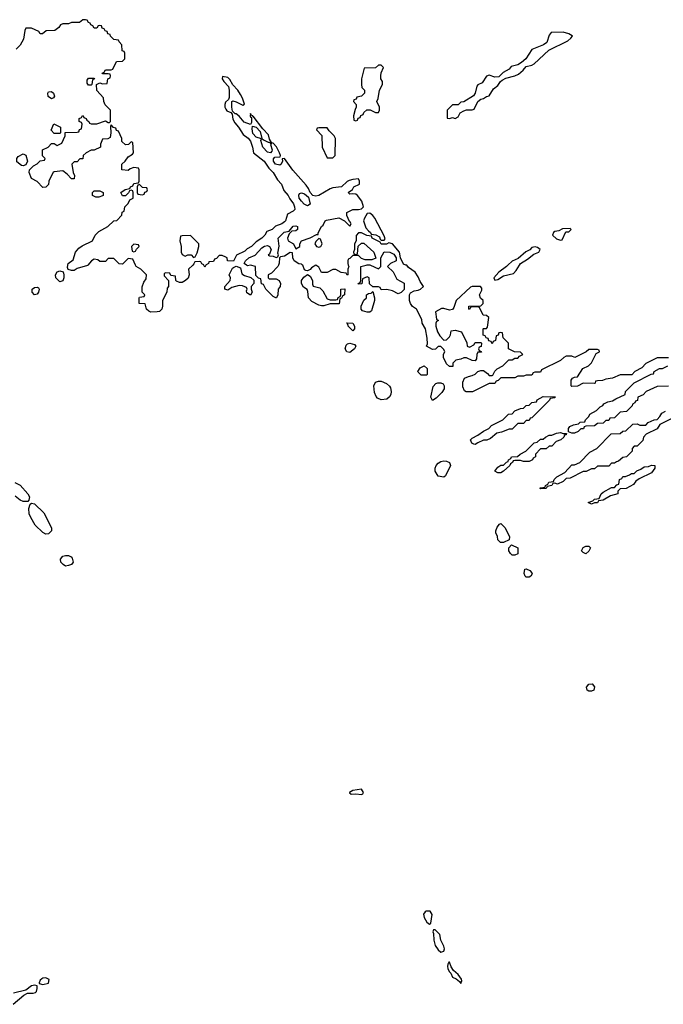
# Model space of a CAD drawing. Header units: inches. Extents: x 2601682 to 2755810, y 449311 to 584050.
# Tile 305 of 505: x 2672567 to 2677094, y 484799 to 491726. Entities that reach past the tile are written whole.
import ezdxf

# ---------------------------------------------------------------- set-up
doc = ezdxf.new("R2010")
doc.units = ezdxf.units.IN
doc.header["$MEASUREMENT"] = 0
doc.layers.add('C6478', color=7, linetype='Continuous')
doc.layers.add('C6479', color=7, linetype='Continuous')

msp = doc.modelspace()

# ---------------------------------------------------------------- linework, layer by layer
at = {"layer": 'C6478', "color": 2}
for points, elevation in [([(2672850, 489882), (2672822, 489910), (2672819, 489930), (2672830, 489951.3), (2672850, 489958), (2672871.6, 489951.6), (2672878, 489930), (2672878, 489910), (2672870, 489888)], 10), ([(2674190, 489788.7), (2674164.7, 489804.7), (2674162, 489818), (2674166, 489830), (2674162, 489842), (2674134.6, 489854.6), (2674110, 489855.3), (2674058, 489842), (2674030, 489822), (2674009.1, 489829.1), (2674008.7, 489850), (2674048, 489890), (2674048.7, 489910), (2674041.2, 489930), (2674062.9, 489977.1), (2674070, 489982.8), (2674090, 489992), (2674119.8, 489979.8), (2674130, 489938), (2674147.1, 489927.1), (2674192, 489912), (2674212.7, 489892.7), (2674214, 489870), (2674194, 489850), (2674194, 489830), (2674202, 489810)], 10), ([(2674750, 489754), (2674790, 489754), (2674802, 489758), (2674808, 489772), (2674822, 489778), (2674826, 489790), (2674826, 489830), (2674852.7, 489832.7), (2674852, 489790), (2674838, 489782), (2674830, 489766), (2674818, 489762), (2674814, 489726), (2674810, 489726), (2674750, 489728), (2674706, 489714), (2674690, 489713.2), (2674670, 489717.2), (2674622.7, 489742.7), (2674599.3, 489770), (2674594.6, 489814.6), (2674588.9, 489828.9), (2674563.7, 489843.7), (2674549, 489870), (2674549.2, 489890.8), (2674564.7, 489915.3), (2674590, 489934), (2674610, 489922), (2674626, 489890), (2674625.4, 489865.4), (2674631.6, 489851.6), (2674678.5, 489838.5), (2674698.5, 489818.5), (2674730, 489762)], 10), ([(2672670, 489789.2), (2672654, 489810), (2672655.3, 489830), (2672670, 489841), (2672690, 489844.7), (2672699.8, 489839.8), (2672704.7, 489830), (2672698.8, 489810), (2672690, 489795.3)], 10), ([(2675030, 489668), (2675010, 489668.7), (2674978, 489678), (2674968.4, 489688.4), (2674968, 489710), (2674987.3, 489752.7), (2675006, 489770), (2675006, 489790), (2675020.4, 489799.6), (2675038, 489802), (2675050, 489814), (2675062, 489770), (2675062, 489750), (2675042, 489678)], 10), ([(2674910, 489538), (2674878, 489570), (2674878, 489578), (2674867.3, 489592.7), (2674911.1, 489591.1), (2674922, 489570), (2674922, 489550)], 10), ([(2674890, 489385.2), (2674868, 489390), (2674855.3, 489410), (2674862.7, 489437.3), (2674873.6, 489446.4), (2674890, 489451), (2674921, 489441), (2674931, 489430), (2674921, 489410)], 10), ([(2675390, 489226), (2675370, 489246), (2675368.4, 489251.6), (2675383.1, 489276.9), (2675412, 489292), (2675432.7, 489272.7), (2675434, 489230), (2675430, 489226)], 10), ([(2675110, 489052.3), (2675083.3, 489063.3), (2675074, 489074), (2675063.3, 489103.3), (2675058, 489150), (2675070, 489176), (2675090, 489182.8), (2675110, 489182.8), (2675147.7, 489167.7), (2675167.9, 489147.9), (2675175.3, 489135.3), (2675180.7, 489110), (2675177.3, 489090), (2675168.3, 489071.7), (2675150, 489056)], 10), ([(2675470, 489046), (2675458, 489070), (2675474, 489146), (2675494.6, 489165.4), (2675508.9, 489171.1), (2675530, 489172), (2675544.7, 489164.7), (2675552, 489150), (2675552, 489130), (2675536.8, 489103.2), (2675496.9, 489063.1)], 10), ([(2675770, 488738), (2675760.4, 488740.4), (2675747.3, 488747.3), (2675738, 488770), (2675750, 488782), (2675790, 488802), (2675830, 488832), (2675866, 488850), (2675886, 488870), (2675966, 488910), (2676006, 488950), (2676030, 488954), (2676050, 488974), (2676088.4, 488991.6), (2676110, 488994), (2676128.4, 489011.6), (2676150, 489014), (2676170, 489034), (2676202, 489038), (2676207.3, 489052.7), (2676250, 489074), (2676332.7, 489072.7), (2676330, 489066), (2676298, 489062), (2676294, 489050), (2676170, 488926), (2676158, 488922), (2676150, 488906), (2676130, 488906), (2676110, 488886), (2676070, 488886), (2676030, 488846), (2676010, 488846), (2675956.9, 488823.1), (2675923.6, 488816.4), (2675879.6, 488780.4), (2675851.6, 488768.4), (2675830, 488768), (2675790, 488748)], 10), ([(2676390, 488814), (2676414, 488814), (2676410, 488806), (2676398, 488802), (2676394, 488790), (2676374, 488770), (2676341, 488759), (2676310, 488726), (2676290, 488726), (2676270, 488706), (2676230, 488706), (2676194, 488670), (2676194, 488650), (2676178, 488642), (2676174, 488630), (2676150, 488618), (2676110, 488618), (2676090, 488626), (2676050, 488626), (2676038, 488622), (2676034, 488610), (2676018, 488602), (2676014, 488590), (2675970, 488548.7), (2675950, 488538), (2675930, 488538), (2675908.7, 488550), (2675930, 488578), (2675950, 488591.3), (2675970, 488592), (2675990, 488614), (2676002, 488618), (2676006, 488630), (2676022, 488638), (2676026, 488650), (2676067.3, 488652.7), (2676086, 488670), (2676126, 488690), (2676186, 488750), (2676207.3, 488752.7), (2676230, 488774), (2676250, 488774), (2676266, 488790), (2676290, 488802), (2676310, 488802), (2676343.1, 488816.9), (2676370, 488822)], 10), ([(2675550, 488508), (2675510, 488514), (2675489.5, 488549.5), (2675489.2, 488570), (2675496, 488590), (2675510, 488606.8), (2675530, 488618.8), (2675550, 488622.8), (2675570, 488621), (2675590, 488611.3), (2675598, 488590), (2675562, 488518)], 10), ([(2676590, 488318), (2676566, 488330), (2676598, 488342), (2676610, 488352), (2676642, 488358), (2676658, 488390), (2676670, 488402), (2676730, 488434), (2676750, 488434), (2676767.3, 488452.7), (2676782, 488458), (2676786, 488490), (2676802, 488498), (2676808.4, 488511.6), (2676827.3, 488512.7), (2676856.4, 488523.6), (2676870, 488534), (2676890, 488534), (2676907.3, 488552.7), (2676936.4, 488563.6), (2676960.4, 488579.6), (2676990, 488582), (2677010, 488592), (2677034, 488590), (2677034, 488570), (2677010, 488538), (2676923.6, 488496.4), (2676901, 488479), (2676883.6, 488456.4), (2676831.6, 488428.4), (2676790, 488426), (2676774, 488410), (2676774, 488390), (2676723.6, 488376.4), (2676670, 488346), (2676638, 488342), (2676630, 488328), (2676610, 488328)], 10), ([(2672750, 488106), (2672730, 488119.3), (2672676, 488170), (2672643.9, 488223.9), (2672634, 488250), (2672632.1, 488287.9), (2672641.2, 488318.8), (2672650, 488324.7), (2672670, 488321), (2672736.1, 488256.1), (2672790.7, 488150.7), (2672790.7, 488130), (2672770, 488109.3)], 10), ([(2675970, 488048), (2675948.4, 488048.4), (2675930, 488066), (2675928, 488090), (2675916.4, 488116.4), (2675915.3, 488130), (2675924.7, 488155.3), (2675942, 488178), (2675950, 488182), (2675981, 488150), (2676011.3, 488088.7), (2676010, 488066)], 10), ([(2676030, 487958), (2676018, 487970), (2676008.4, 487988.4), (2676008, 488010), (2676027.3, 488032.7), (2676071.1, 488011.1), (2676070, 487968), (2676050, 487958)], 10), ([(2676550, 487969), (2676530, 487978), (2676518, 487990), (2676530, 488012), (2676550, 488022), (2676570, 488022), (2676582, 488010), (2676570, 487986)], 10), ([(2672890, 487881.2), (2672872.1, 487892.1), (2672857.2, 487910), (2672854, 487930), (2672869.1, 487950.9), (2672890, 487957.3), (2672910, 487956.3), (2672927.9, 487947.9), (2672936.7, 487936.7), (2672942.8, 487910), (2672930, 487894), (2672910, 487885.2)], 10), ([(2676130, 487804), (2676122, 487810), (2676115.3, 487830), (2676120.4, 487859.6), (2676130, 487862), (2676154, 487850), (2676170, 487834), (2676171.6, 487828.4), (2676162, 487810), (2676150, 487804)], 10), ([(2676590, 487001.2), (2676570, 487002.7), (2676559, 487010), (2676554, 487030), (2676570, 487051), (2676593.4, 487053.4), (2676610, 487032), (2676604.7, 487010)], 10), ([(2674970, 486311.8), (2674910, 486304), (2674886.8, 486290), (2674886.8, 486286.8), (2674898, 486278), (2674930, 486280.7), (2674970, 486274.8), (2674980.4, 486279.6), (2674985.2, 486290)], 14), ([(2675426, 485454), (2675418, 485450), (2675407.7, 485432.3), (2675410.8, 485410), (2675430, 485378), (2675450, 485362), (2675458, 485370), (2675469.2, 485430), (2675453.3, 485453.3)], 14), ([(2675490, 485322), (2675478, 485322), (2675472, 485308), (2675477.3, 485297.3), (2675480.7, 485250), (2675490, 485212), (2675510, 485182.8), (2675530, 485166.8), (2675550, 485172), (2675556, 485190), (2675550, 485208), (2675529.3, 485249.3), (2675520.9, 485290)], 14), ([(2675590, 485095.3), (2675585.4, 485094.6), (2675578, 485082), (2675576, 485064), (2675577.3, 485050), (2675587.3, 485030), (2675598.5, 485018.5), (2675611, 484990), (2675637.5, 484977.5), (2675659.8, 484959.8), (2675670, 484944.7), (2675676.5, 484963.5), (2675674.8, 484974.8), (2675650, 485008.7), (2675618, 485038), (2675601.6, 485061.6)], 14), ([(2672750, 484985.2), (2672730, 484984), (2672721.4, 484978.6), (2672711.3, 484970), (2672704.7, 484950), (2672704.7, 484944.7), (2672730, 484939.1), (2672770, 484947.3), (2672774.5, 484974.5)], 14)]:
    msp.add_lwpolyline(points, close=True, dxfattribs=dict(at, elevation=elevation))
for points, elevation in [([(2673046.4, 490000), (2673043.5, 489996.5), (2672970, 489975.3), (2672950, 489962), (2672930, 489962), (2672908.4, 489968.4), (2672902, 489982), (2672906.3, 490000)], 10), ([(2673785.1, 490000), (2673754, 489970), (2673758, 489930), (2673751.6, 489908.4), (2673734, 489890), (2673710, 489878), (2673690, 489878), (2673670, 489886), (2673666, 489890), (2673662, 489922), (2673630, 489926), (2673622, 489942), (2673590, 489946), (2673582, 489938), (2673583.6, 489923.6), (2673614, 489890), (2673614, 489850), (2673603.6, 489836.4), (2673602, 489810), (2673571.3, 489750), (2673570.9, 489710.9), (2673566, 489690), (2673550, 489674), (2673534, 489670), (2673489.1, 489669.1), (2673474.6, 489674.6), (2673458, 489690), (2673450, 489726), (2673406, 489730), (2673406, 489770), (2673410, 489774), (2673442, 489778), (2673446, 489790), (2673428, 489808), (2673427.3, 489847.3), (2673440.4, 489879.6), (2673456.4, 489903.6), (2673458, 489930), (2673418, 489970), (2673386, 489990), (2673381.4, 490000)], 10), ([(2673877, 490000), (2673870, 489986), (2673863, 490000)], 10), ([(2674386.7, 490000), (2674382, 489990), (2674336.9, 489943.1), (2674314, 489930), (2674314, 489910), (2674322, 489902), (2674370, 489902), (2674391.1, 489891.1), (2674402, 489870), (2674398, 489850), (2674384.7, 489830), (2674382, 489790), (2674374, 489770), (2674368.4, 489768.4), (2674350, 489778), (2674298, 489830), (2674282, 489862), (2674267.3, 489867.3), (2674262, 489902), (2674247.3, 489907.3), (2674227.3, 489927.3), (2674226, 489990), (2674190, 489999), (2674170, 489994), (2674161, 490000)], 10), ([(2674878, 490000), (2674882, 489990), (2674874, 489970), (2674874, 489930), (2674870, 489928), (2674862, 489942), (2674828.4, 489948.4), (2674790, 489968), (2674770, 489968), (2674730, 489948), (2674690, 489948), (2674670, 489986), (2674650, 489998), (2674619.6, 489980.4), (2674610, 489968), (2674590, 489958), (2674580.4, 489960.4), (2674570, 489966), (2674558, 489998), (2674556, 490000)], 10), ([(2675164, 490000), (2675154, 489990), (2675192.7, 489952.7), (2675219.6, 489899.6), (2675272, 489872), (2675271.6, 489828.4), (2675250, 489806), (2675230, 489798), (2675190, 489818), (2675150, 489828), (2675110, 489826), (2675102, 489842), (2675090, 489846), (2675050, 489846), (2675028.4, 489868.4), (2675026, 489910), (2675010, 489918), (2674978, 489902), (2674972.7, 489867.3), (2674950, 489866), (2674948, 489870), (2674962, 489878), (2674966, 489890), (2674966, 489990), (2675002.7, 490000)], 10), ([(2675034.3, 490000), (2675090, 489974), (2675106, 489990), (2675106, 490000)], 10), ([(2677130, 489346), (2677050, 489348), (2676971.6, 489308.4), (2676943.6, 489276.4), (2676894, 489250), (2676871.6, 489228.4), (2676790, 489228), (2676736.9, 489203.1), (2676690, 489198), (2676667.3, 489187.3), (2676630, 489186), (2676618, 489182), (2676614, 489170), (2676607.3, 489167.3), (2676530, 489168), (2676491.1, 489148.9), (2676450, 489146), (2676446, 489150), (2676446, 489190), (2676456.4, 489203.6), (2676470, 489212), (2676490, 489214), (2676528.9, 489271.1), (2676568.4, 489291.6), (2676588.4, 489311.6), (2676622, 489378), (2676646, 489390), (2676642, 489402), (2676630, 489406), (2676570, 489406), (2676551.6, 489388.4), (2676471.6, 489348.4), (2676450, 489358), (2676410, 489358), (2676394, 489350), (2676371.6, 489328.4), (2676238, 489262), (2676230, 489246), (2676190, 489246), (2676178, 489242), (2676170, 489226), (2676130, 489226), (2676110, 489218), (2676070, 489218), (2676050, 489206), (2675950, 489206), (2675932.7, 489187.3), (2675918, 489182), (2675910, 489166), (2675870, 489166), (2675751.1, 489108.9), (2675708.4, 489108.4), (2675695.3, 489115.3), (2675684, 489144), (2675684.7, 489175.3), (2675695.3, 489204.7), (2675723.1, 489216.9), (2675750, 489222), (2675770, 489232), (2675790, 489252), (2675810, 489258), (2675830, 489258), (2675858, 489238), (2675870, 489222), (2675890, 489222), (2675895.3, 489224.7), (2675910, 489254), (2675926, 489270), (2675966, 489290), (2676008, 489332), (2676030, 489332), (2676050, 489344.7), (2676070, 489344.7), (2676082, 489358), (2676106, 489370), (2676090, 489386), (2676048.4, 489388.4), (2676006, 489410), (2676006, 489450), (2675967.3, 489487.3), (2675962, 489522), (2675950, 489526), (2675938, 489522), (2675932.7, 489507.3), (2675918, 489502), (2675914, 489470), (2675898, 489462), (2675890, 489446), (2675882, 489462), (2675867.3, 489467.3), (2675862, 489482), (2675847.3, 489487.3), (2675842, 489502), (2675827.3, 489507.3), (2675826, 489550), (2675830, 489554), (2675850, 489554), (2675856.4, 489563.6), (2675866, 489630), (2675850, 489646), (2675827.3, 489647.3), (2675802, 489702), (2675790, 489706), (2675750, 489706), (2675738, 489702), (2675730, 489686), (2675726, 489690), (2675726, 489710), (2675810, 489714), (2675826, 489730), (2675826, 489750), (2675808, 489768), (2675802, 489790), (2675816.4, 489823.6), (2675818, 489838), (2675808, 489848), (2675750, 489849.2), (2675736.8, 489843.2), (2675636, 489750), (2675619.8, 489700.2), (2675610, 489688), (2675590, 489682), (2675550, 489694), (2675533.2, 489693.2), (2675492, 489670), (2675498, 489618), (2675512, 489610), (2675498, 489602), (2675494, 489590), (2675494, 489570), (2675504.7, 489530), (2675522, 489502), (2675550, 489472), (2675570, 489474), (2675590, 489494), (2675598, 489510), (2675602, 489538), (2675630, 489542), (2675674, 489530), (2675711.6, 489451.6), (2675714, 489430), (2675730, 489422), (2675736.4, 489423.6), (2675762, 489438), (2675770, 489454), (2675810, 489454), (2675814, 489450), (2675812, 489428), (2675798, 489422), (2675794, 489410), (2675798, 489398), (2675812.7, 489392.7), (2675814, 489386), (2675790, 489386), (2675782, 489370), (2675779.6, 489340.4), (2675770, 489326), (2675750, 489328), (2675710, 489348), (2675690, 489348), (2675670, 489338), (2675634, 489330), (2675614, 489310), (2675612.7, 489287.3), (2675590, 489286), (2675570, 489306), (2675548, 489350), (2675548, 489372), (2675558, 489390), (2675550, 489406), (2675530, 489426), (2675510, 489426), (2675491.6, 489408.4), (2675470, 489406), (2675428, 489430), (2675435.3, 489444.7), (2675433.6, 489486.4), (2675422, 489550), (2675398, 489590), (2675396.4, 489616.4), (2675358, 489690), (2675328.9, 489708.9), (2675315.3, 489730), (2675308.7, 489750), (2675308, 489790), (2675316.4, 489803.6), (2675340.4, 489819.6), (2675370, 489822), (2675386, 489830), (2675406, 489850), (2675384, 489884), (2675370, 489918), (2675348, 489950), (2675302, 489982), (2675290, 489998), (2675284, 490000)], 10), ([(2676001.4, 490000), (2675990, 489989.2), (2675938, 489950), (2675902, 489910), (2675910, 489894), (2675930, 489898), (2675970, 489924.7), (2676039.3, 489940.7), (2676059.3, 489960.7), (2676083.1, 490000)], 10), ([(2677131.6, 489148.4), (2677050, 489146), (2676974, 489110), (2676952.7, 489087.3), (2676914, 489070), (2676912.7, 489047.3), (2676898, 489042), (2676894, 489030), (2676878, 489022), (2676874, 489010), (2676834, 488970), (2676790, 488966), (2676750, 488926), (2676718, 488922), (2676710, 488906), (2676690, 488906), (2676671.6, 488888.4), (2676630, 488886), (2676610, 488868), (2676550, 488866), (2676538, 488862), (2676531.6, 488848.4), (2676512.7, 488847.3), (2676494, 488830), (2676470, 488818), (2676450, 488818), (2676426, 488826), (2676426, 488850), (2676436.4, 488863.6), (2676463.1, 488876.9), (2676498, 488882), (2676510, 488894), (2676542, 488898), (2676546, 488910), (2676570, 488934), (2676578, 488950), (2676623.1, 488976.9), (2676650, 489002), (2676668.4, 489011.6), (2676676.4, 489023.6), (2676703.1, 489036.9), (2676736.4, 489043.6), (2676760.2, 489059.8), (2676826, 489090), (2676828.9, 489111.1), (2676888.7, 489171.3), (2677008.4, 489231.6), (2677026, 489234), (2677028.9, 489251.1), (2677068.4, 489271.6), (2677087.3, 489272.7), (2677126, 489290)], 10), ([(2677210, 488948), (2677070, 488878), (2677050, 488848), (2676974, 488810), (2676954, 488790), (2676950, 488766), (2676910, 488726), (2676890, 488726), (2676874, 488710), (2676874, 488690), (2676834, 488650), (2676810, 488646), (2676779.6, 488620.4), (2676763.6, 488616.4), (2676750, 488606), (2676730, 488606), (2676710, 488586), (2676630, 488586), (2676610, 488566), (2676590, 488566), (2676551.6, 488548.4), (2676530, 488548), (2676439.6, 488500.4), (2676410, 488498), (2676390, 488478), (2676350, 488458), (2676330, 488466), (2676318, 488462), (2676310, 488448), (2676278, 488442), (2676270, 488428), (2676230, 488426), (2676226, 488430), (2676230, 488432), (2676262, 488438), (2676266, 488450), (2676282, 488458), (2676288.4, 488471.6), (2676322, 488478), (2676326, 488490), (2676346, 488510), (2676400.4, 488539.6), (2676450, 488594), (2676470, 488594), (2676506, 488610), (2676576.4, 488683.6), (2676626, 488710), (2676728.4, 488811.6), (2676790, 488814), (2676808.4, 488831.6), (2676830, 488834), (2676880.4, 488879.6), (2676910, 488882), (2676930, 488874), (2676970, 488874), (2676988.4, 488891.6), (2677030, 488912), (2677050, 488914), (2677070, 488934), (2677083.1, 488956.9), (2677108.7, 488971.3)], 10), ([(2672531.3, 488470), (2672570.4, 488450.4), (2672624, 488390), (2672634.8, 488370), (2672630, 488346), (2672624.7, 488335.3), (2672590, 488336), (2672570, 488345.2), (2672533.8, 488373.8)], 10), ([(2672521, 484799), (2672596.2, 484863.8), (2672622, 484878), (2672662, 484878), (2672677.5, 484882.5), (2672684, 484890), (2672689, 484910), (2672688.4, 484928.4), (2672674, 484934), (2672650, 484929), (2672610, 484899), (2672522, 484878)], 14)]:
    msp.add_lwpolyline(points, dxfattribs=dict(at, elevation=elevation))
at = {"layer": 'C6479', "color": 2, "elevation": 10}
for points in [[(2672906.3, 490000), (2672908.7, 490010), (2672943.1, 490036.9), (2672959, 490090), (2672982, 490118), (2673005.6, 490134.4), (2673078, 490170), (2673098, 490210), (2673123.1, 490236.9), (2673186, 490270), (2673228.4, 490311.6), (2673250, 490314), (2673286, 490350), (2673287.3, 490372.7), (2673302, 490378), (2673306, 490410), (2673330, 490434), (2673342, 490458), (2673366, 490470), (2673366, 490510), (2673362, 490522), (2673350, 490526), (2673338, 490522), (2673332.7, 490507.3), (2673310, 490486), (2673290, 490486), (2673278, 490510), (2673308.4, 490531.6), (2673342, 490538), (2673346, 490550), (2673362, 490558), (2673370, 490574), (2673402, 490578), (2673406, 490590), (2673406, 490670), (2673402, 490682), (2673370, 490686), (2673343.6, 490676.4), (2673330, 490666), (2673286, 490670), (2673286, 490710), (2673308.4, 490731.6), (2673330, 490762), (2673360.4, 490779.6), (2673368, 490790), (2673362, 490862), (2673350, 490866), (2673331.6, 490848.4), (2673310, 490846), (2673286, 490870), (2673286, 490890), (2673262, 490942), (2673247.3, 490947.3), (2673242, 490962), (2673227.3, 490967.3), (2673210, 490986), (2673205.4, 490974.6), (2673206.8, 490930), (2673202, 490898), (2673187.3, 490887.3), (2673150, 490886), (2673134, 490850), (2673134, 490830), (2673090, 490808), (2673070, 490808), (2673034, 490790), (2673014, 490770), (2673010, 490746), (2672990, 490746), (2672970, 490726), (2672950, 490726), (2672934, 490710), (2672942, 490650), (2672952, 490630), (2672950, 490606), (2672930, 490606), (2672900.4, 490640.4), (2672870, 490662), (2672810, 490655.3), (2672802, 490650), (2672783.6, 490616.4), (2672772, 490590), (2672770, 490566), (2672751.6, 490548.4), (2672730, 490546), (2672690, 490588.7), (2672649.3, 490609.3), (2672634, 490650), (2672635.3, 490670), (2672663.1, 490696.9), (2672688.4, 490711.6), (2672710, 490734), (2672742, 490738), (2672746, 490750), (2672728, 490768), (2672726, 490810), (2672766, 490830), (2672790, 490854), (2672810, 490854), (2672830, 490842), (2672862, 490858), (2672886, 490910), (2672887.3, 490932.7), (2672970, 490934), (2672982, 490938), (2672987.3, 490952.7), (2673002, 490958), (2673006, 490990), (2673002, 491002), (2672986, 491010), (2672986, 491030), (2673002, 491038), (2673007.3, 491052.7), (2673014, 491050), (2673018, 491038), (2673034, 491030), (2673038, 491018), (2673054, 491010), (2673058, 490998), (2673070, 490994), (2673110, 490994), (2673170, 491014), (2673190, 491002), (2673198, 491002), (2673206, 491010), (2673206, 491090), (2673167.3, 491127.3), (2673158, 491150), (2673156.4, 491176.4), (2673108.4, 491228.4), (2673106, 491270), (2673130, 491282), (2673150, 491274), (2673182, 491278), (2673186, 491310), (2673202, 491318), (2673206, 491330), (2673202, 491342), (2673190, 491346), (2673150, 491346), (2673146, 491350), (2673162, 491358), (2673170, 491374), (2673210, 491374), (2673222, 491378), (2673248.7, 491431.3), (2673290, 491434), (2673306, 491450), (2673306, 491490), (2673302, 491502), (2673287.3, 491507.3), (2673286, 491550), (2673266, 491570), (2673262, 491582), (2673230, 491586), (2673206, 491610), (2673202, 491622), (2673187.3, 491627.3), (2673182, 491642), (2673167.3, 491647.3), (2673162, 491662), (2673147.3, 491667.3), (2673142, 491682), (2673130, 491686), (2673118, 491682), (2673110, 491666), (2673090, 491666), (2673082, 491682), (2673066, 491690), (2673062, 491702), (2673050, 491706), (2673042, 491722), (2673030, 491726), (2673010, 491726), (2672987.3, 491707.3), (2672930, 491706), (2672910, 491698), (2672870, 491698), (2672854, 491690), (2672842, 491670), (2672814, 491650), (2672752.7, 491647.3), (2672727.3, 491627.3), (2672710, 491626), (2672702, 491642), (2672650, 491666), (2672610, 491666), (2672602, 491650), (2672594, 491590), (2672570, 491546), (2672542, 491518)], [(2674161, 490000), (2674146, 490010), (2674155.3, 490030), (2674178, 490050), (2674222, 490070), (2674270, 490120.7), (2674287.7, 490132.3), (2674310, 490138), (2674322.8, 490130), (2674334.8, 490110), (2674323.6, 490076.4), (2674314, 490070), (2674323.6, 490063.6), (2674350, 490062), (2674370, 490054), (2674382, 490058), (2674387.3, 490072.7), (2674383.1, 490083.1), (2674392.1, 490132.1), (2674386, 490190), (2674427.8, 490232.2), (2674462, 490238), (2674490, 490274), (2674510, 490276.3), (2674521, 490270), (2674520.7, 490250), (2674510, 490240.9), (2674481.4, 490238.6), (2674461.1, 490218.9), (2674450.6, 490190), (2674454.8, 490170), (2674492, 490150), (2674510, 490114), (2674538, 490130), (2674538, 490150), (2674550, 490171.3), (2674610, 490191.3), (2674654, 490214), (2674666, 490214), (2674666, 490226), (2674689.2, 490270), (2674700.2, 490279.8), (2674715.3, 490310), (2674725.1, 490314.9), (2674811, 490331), (2674852, 490312), (2674890, 490274), (2674898, 490290), (2674890, 490306), (2674886, 490306), (2674868.4, 490348.4), (2674868, 490370), (2674910, 490391.3), (2674950, 490391), (2674970, 490396), (2674984, 490410), (2674972.7, 490450), (2674942, 490490), (2674930, 490499), (2674910, 490502), (2674890, 490498), (2674878, 490510), (2674908.4, 490531.6), (2674918, 490550), (2674958, 490570), (2674958, 490590), (2674950, 490606), (2674910, 490602), (2674885.4, 490594.6), (2674870, 490588), (2674830.8, 490549.2), (2674770, 490542), (2674750, 490535.3), (2674670, 490488.7), (2674650, 490484), (2674629.3, 490489.3), (2674609.1, 490509.1), (2674598, 490538), (2674582, 490562), (2674487.3, 490667.3), (2674430, 490748.7), (2674414, 490746), (2674416, 490730), (2674406, 490710), (2674396.7, 490703.3), (2674367, 490710), (2674352, 490730), (2674352.7, 490747.3), (2674362, 490758), (2674398, 490762), (2674402, 490770), (2674393.2, 490790), (2674372, 490832), (2674350, 490857.2), (2674341, 490859), (2674331.3, 490848.7), (2674342, 490810), (2674339.3, 490800.7), (2674330, 490788.7), (2674310, 490795.1), (2674277.6, 490830), (2674263.2, 490876.8), (2674268.4, 490888.4), (2674230, 490900.5), (2674206, 490926), (2674201.6, 490958.4), (2674204, 490976), (2674230.7, 490970.7), (2674258.8, 490938.8), (2674271, 490890), (2674280.5, 490880.5), (2674315.3, 490864.7), (2674324.7, 490864.7), (2674330, 490854), (2674338, 490862), (2674324.7, 490884.7), (2674317, 490917), (2674277, 490957), (2674210, 491048), (2674206, 491046), (2674206, 491050), (2674194.6, 491054.6), (2674190, 491066), (2674187.7, 491050), (2674190, 491042), (2674198, 491038), (2674196.8, 491003.2), (2674190, 490988), (2674144.8, 491004.7), (2674110, 491047), (2674090, 491062.7), (2674082.7, 491062.7), (2674063.1, 491083.1), (2674058, 491110), (2674058, 491150), (2674066, 491154), (2674090, 491148.2), (2674136.5, 491123.5), (2674148, 491132), (2674134.5, 491174.5), (2674120.1, 491200.1), (2674101.2, 491230), (2674066.8, 491266.8), (2674045.6, 491305.6), (2674030, 491319), (2673994, 491326), (2673991.3, 491310), (2674002, 491290), (2674034.9, 491254.9), (2674041.3, 491230), (2674041, 491179), (2674036, 491164), (2674014.8, 491145.2), (2674010.8, 491130), (2674010.8, 491110), (2674016.8, 491096.8), (2674024.9, 491084.9), (2674052.7, 491072.7), (2674062, 491062), (2674066.8, 491026.8), (2674080.5, 491000.5), (2674106, 490970), (2674137.5, 490917.5), (2674172.9, 490892.9), (2674190.3, 490870.3), (2674204.9, 490830), (2674211.3, 490790), (2674286, 490730), (2674320.3, 490680.3), (2674350.3, 490650.3), (2674380.3, 490600.3), (2674407.3, 490570), (2674425.5, 490525.5), (2674456.3, 490490), (2674466, 490466), (2674493.4, 490430), (2674500.7, 490410), (2674501, 490390), (2674490, 490379), (2674450, 490358), (2674436, 490310), (2674430, 490304), (2674410, 490289), (2674366.4, 490273.6), (2674342, 490250), (2674305.2, 490234.8), (2674290, 490209), (2674271, 490190), (2674230, 490164), (2674198, 490130), (2674166, 490114), (2674150, 490098), (2674091.6, 490068.4), (2674070, 490028), (2674028.4, 490028.4), (2674026, 490050), (2674016.4, 490056.4), (2673990, 490066), (2673970, 490066), (2673950, 490046), (2673938, 490042), (2673930, 490026), (2673898, 490022), (2673894, 490010), (2673878, 490002), (2673877, 490000)], [(2675284, 490000), (2675266, 490006), (2675246, 490050), (2675237.2, 490090), (2675190, 490148.7), (2675163.6, 490156.4), (2675147.3, 490147.3), (2675110, 490146), (2675102, 490162), (2675046, 490190), (2675042, 490202), (2675008.4, 490208.4), (2674970, 490226), (2674950, 490226), (2674932.7, 490207.3), (2674934, 490170), (2674922, 490150), (2674922, 490110), (2674914, 490090), (2674918, 490078), (2674930, 490074), (2674942, 490078), (2674947.3, 490132.7), (2674970, 490154), (2674987.3, 490152.7), (2675058, 490090), (2675072.7, 490047.3), (2675043.6, 490036.4), (2674996.4, 490036.4), (2674970, 490046), (2674950, 490066), (2674910, 490066), (2674890, 490046), (2674878, 490042), (2674874, 490030), (2674874, 490010), (2674878, 490000)], [(2674556, 490000), (2674550, 490006), (2674530, 490008), (2674498, 490030), (2674488, 490050), (2674486, 490086), (2674470, 490088), (2674430, 490062), (2674402, 490058), (2674394, 490050), (2674392.7, 490012.7), (2674386.7, 490000)], [(2675106, 490000), (2675106, 490050), (2675130, 490094), (2675170, 490091.3), (2675197.3, 490077.3), (2675214, 490050), (2675214, 490030), (2675174, 490010), (2675164, 490000)], [(2676083.1, 490000), (2676090, 490011.3), (2676138.6, 490041.4), (2676182.7, 490077.3), (2676218, 490090), (2676228.7, 490110), (2676210, 490124), (2676191.6, 490128.4), (2676170, 490124), (2676154, 490106), (2676127.7, 490092.3), (2676073.7, 490046.3), (2676030, 490027), (2676001.4, 490000)], [(2673381.4, 490000), (2673362, 490042), (2673330, 490046), (2673290, 490006), (2673267.3, 490007.3), (2673230, 490046), (2673190, 490046), (2673170, 490026), (2673130, 490026), (2673116.4, 490036.4), (2673090, 490042), (2673072, 490030), (2673046.4, 490000)], [(2673863, 490000), (2673862, 490002), (2673847.3, 490007.3), (2673842, 490022), (2673830, 490026), (2673798, 490022), (2673792.7, 490007.3), (2673785.1, 490000)], [(2675002.7, 490000), (2675010, 490002), (2675030, 490002), (2675034.3, 490000)]]:
    msp.add_lwpolyline(points, dxfattribs=at)
for points in [[(2676390, 491638), (2676304.9, 491635.1), (2676290, 491618), (2676274, 491566), (2676250.7, 491549.3), (2676170, 491515.3), (2676126, 491450), (2676096.3, 491423.7), (2676070, 491409.2), (2676024, 491396), (2676010, 491378), (2675966.4, 491353.6), (2675936, 491324), (2675910, 491322), (2675870, 491335.3), (2675850, 491328), (2675818.8, 491281.2), (2675790, 491268), (2675782, 491258), (2675771, 491210), (2675758, 491190), (2675691.3, 491148.7), (2675670, 491146), (2675650, 491128), (2675610, 491126), (2675574, 491090), (2675574, 491034), (2675590, 491032), (2675610, 491038), (2675630, 491031.3), (2675650, 491042), (2675666, 491070), (2675690, 491084.7), (2675710, 491091.3), (2675750, 491091), (2675763.1, 491096.9), (2675789.5, 491150.5), (2675810, 491167.3), (2675830, 491170.8), (2675850, 491184.7), (2675870, 491191.3), (2675899.3, 491240.7), (2675930, 491262.8), (2675948.9, 491291.1), (2675960.2, 491299.8), (2675985.6, 491314.4), (2676050, 491330.7), (2676076.2, 491343.8), (2676109, 491370), (2676130, 491396), (2676170, 491406), (2676184.5, 491415.5), (2676289.5, 491510.5), (2676422.5, 491577.5), (2676444.1, 491595.9), (2676455.3, 491610), (2676453.2, 491613.2), (2676430, 491626.6)], [(2675110, 491406), (2675090, 491406), (2675070, 491388), (2674990, 491386), (2674972, 491310), (2674972, 491270), (2674974, 491250), (2674992, 491230), (2674992, 491210), (2674971.6, 491188.4), (2674938, 491182), (2674932.7, 491167.3), (2674918, 491162), (2674914, 491150), (2674934, 491130), (2674934, 491110), (2674925.4, 491094.6), (2674914, 491050), (2674918, 491018), (2674930, 491014), (2674942, 491018), (2674947.3, 491032.7), (2674962, 491038), (2674967.3, 491052.7), (2674982, 491058), (2674987.3, 491072.7), (2675008.4, 491091.6), (2675031.6, 491091.6), (2675070, 491074), (2675090, 491074), (2675098, 491090), (2675098, 491110), (2675078, 491150), (2675087.3, 491172.7), (2675098, 491230), (2675118, 491270), (2675118, 491290), (2675108, 491310), (2675106, 491330), (2675108.4, 491351.6), (2675126, 491390)], [(2673050, 491266), (2673040.4, 491280.4), (2673040.4, 491299.6), (2673050, 491314), (2673090, 491314), (2673094, 491310), (2673078, 491302), (2673074, 491270), (2673070, 491266)], [(2672790, 491168.7), (2672766.6, 491186.6), (2672764, 491210), (2672770, 491218), (2672790, 491221), (2672804.7, 491210), (2672811.1, 491188.9), (2672803.6, 491176.4)], [(2672810, 490926), (2672788.4, 490948.4), (2672807.3, 490992.7), (2672854, 490970), (2672854, 490930), (2672850, 490926)], [(2674730, 490966), (2674670, 490966), (2674658, 490962), (2674654, 490950), (2674691.6, 490911.6), (2674694, 490830), (2674730, 490754), (2674770, 490754), (2674786, 490770), (2674788, 490890), (2674778, 490910), (2674743.1, 490943.1)], [(2672590, 490698), (2672580.4, 490700.4), (2672546, 490726), (2672546, 490750), (2672556.4, 490763.6), (2672590, 490782), (2672610, 490774), (2672622, 490730), (2672610, 490706)], [(2673123.6, 490476.4), (2673102, 490478), (2673078, 490490), (2673078, 490510), (2673090, 490522), (2673130, 490522), (2673154, 490510), (2673154, 490490), (2673150, 490486)], [(2673410, 490566), (2673398, 490562), (2673394, 490550), (2673394, 490510), (2673398, 490498), (2673430, 490494), (2673442, 490498), (2673447.3, 490512.7), (2673462, 490518), (2673466, 490530), (2673462, 490542), (2673430, 490546)], [(2674590, 490417), (2674568.7, 490428.7), (2674548.5, 490448.5), (2674533.3, 490470), (2674529.7, 490490.4), (2674536, 490504), (2674550, 490508), (2674570, 490502), (2674598, 490478), (2674610, 490428.7)], [(2675030, 490364), (2675010, 490362), (2674991.3, 490330), (2674986, 490310), (2675002, 490262), (2675019.6, 490239.6), (2675034, 490230), (2675038, 490218), (2675071.6, 490211.6), (2675098, 490198), (2675102, 490182), (2675110, 490174), (2675130, 490174), (2675136.4, 490183.6), (2675130, 490206), (2675065.2, 490330), (2675050, 490349)], [(2676438, 490258), (2676385.4, 490254.6), (2676359.6, 490240.4), (2676330, 490235.3), (2676322, 490230), (2676314, 490210), (2676343.6, 490183.6), (2676370, 490174), (2676382, 490178), (2676407.3, 490232.7), (2676430, 490234), (2676446, 490250)], [(2673767.3, 490207.3), (2673710, 490206), (2673698, 490202), (2673692, 490170), (2673702, 490130), (2673702, 490090), (2673710, 490074), (2673730, 490062), (2673750, 490072), (2673772, 490072), (2673790, 490054), (2673802, 490058), (2673814.6, 490085.4), (2673826, 490130), (2673826, 490150)], [(2674670, 490186), (2674650, 490166), (2674642, 490150), (2674654, 490130), (2674670, 490126), (2674686, 490130), (2674695.3, 490150), (2674682, 490182)], [(2673370, 490146), (2673354, 490130), (2673358, 490098), (2673370, 490094), (2673382, 490098), (2673387.3, 490112.7), (2673406, 490130), (2673402, 490142)]]:
    msp.add_lwpolyline(points, close=True, dxfattribs=at)

doc.saveas('drawing.dxf')
